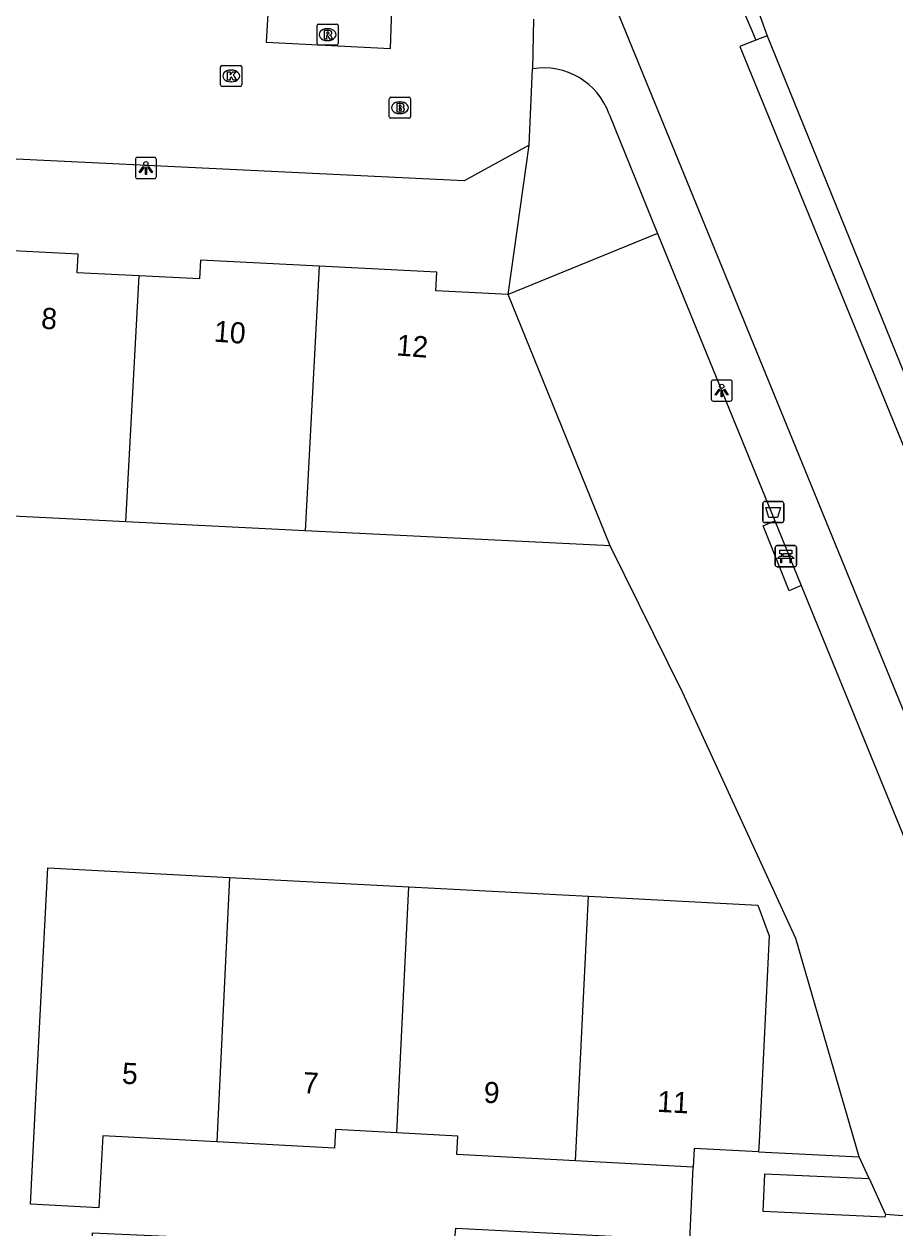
# Model space of a CAD drawing. Extents: x 162990 to 165007, y 383433 to 384336.
# Drawn here: x 164907.5 to 164948.7, y 383800.2 to 383857.1 of the extents above; entities that cross this region are included whole.
import ezdxf

# ---------------------------------------------------------------- set-up
doc = ezdxf.new("R2010")
doc.units = 0
for name, color, linetype in [('IMGEO_Afvalbak', 7, 'Continuous'), ('IMGEO_Bank', 7, 'Continuous'), ('IMGEO_Bouwland', 7, 'Continuous'), ('IMGEO_Brandkraan', 7, 'Continuous'), ('IMGEO_Duiker', 7, 'Continuous'), ('IMGEO_Groenvoorziening', 7, 'Continuous'), ('IMGEO_Kolk', 7, 'Continuous'), ('IMGEO_Lichtpunt', 7, 'Continuous'), ('IMGEO_Pand', 7, 'Continuous'), ('IMGEO_Pand_nummerreeks', 7, 'Continuous'), ('IMGEO_Parkeervlak_open', 7, 'Continuous'), ('IMGEO_Rijbaan_lokaal_open', 7, 'Continuous'), ('IMGEO_Rioolput', 7, 'Continuous'), ('IMGEO_Voetpad_halfverhard', 7, 'Continuous'), ('IMGEO_Voetpad_open', 7, 'Continuous'), ('IMGEO_Waterloop', 7, 'Continuous')]:
    doc.layers.add(name, color=color, linetype=linetype)

msp = doc.modelspace()

# ---------------------------------------------------------------- linework, layer by layer
at = {"layer": 'IMGEO_Afvalbak'}
for p, q in [((164942.443, 383833.638), (164942.443, 383834.438)), ((164942.443, 383834.438), (164942.443, 383833.638)), ((164942.543, 383834.538), (164943.333, 383834.538)), ((164943.333, 383834.538), (164942.543, 383834.538)), ((164943.433, 383834.438), (164943.433, 383833.638)), ((164943.433, 383833.638), (164943.433, 383834.438)), ((164943.333, 383833.538), (164942.543, 383833.538)), ((164942.543, 383833.538), (164943.333, 383833.538))]:
    msp.add_line(p, q, dxfattribs=at)
msp.add_lwpolyline([(164942.586, 383834.252), (164943.29, 383834.252), (164943.141, 383833.782), (164942.735, 383833.782), (164942.586, 383834.252)], dxfattribs=at)
for centre, start, end in [((164942.543, 383834.438), 90, 180), ((164942.543, 383834.438), 90, 180), ((164943.333, 383834.438), 0, 90), ((164943.333, 383834.438), 360, 90), ((164942.543, 383833.638), 180, 270), ((164942.543, 383833.638), 180, 270), ((164943.333, 383833.638), 270, 0), ((164943.333, 383833.638), 270, 0)]:
    msp.add_arc(centre, 0.1, start, end, dxfattribs=at)
at = {"layer": 'IMGEO_Bank'}
for p, q in [((164943.038, 383831.525), (164943.038, 383832.366)), ((164943.038, 383832.366), (164943.038, 383831.525)), ((164943.113, 383832.45), (164943.954, 383832.45)), ((164943.954, 383832.45), (164943.113, 383832.45)), ((164943.347, 383831.956), (164943.347, 383832.062)), ((164943.391, 383832.062), (164943.391, 383831.956)), ((164943.679, 383832.068), (164943.397, 383832.068)), ((164943.685, 383831.956), (164943.685, 383832.062)), ((164943.729, 383832.062), (164943.729, 383831.956)), ((164944.038, 383832.375), (164944.038, 383831.534)), ((164944.038, 383831.534), (164944.038, 383832.375)), ((164943.963, 383831.45), (164943.122, 383831.45)), ((164943.122, 383831.45), (164943.963, 383831.45)), ((164943.735, 383831.848), (164943.342, 383831.848)), ((164943.397, 383831.95), (164943.679, 383831.95))]:
    msp.add_line(p, q, dxfattribs=at)
for points in [[(164943.341, 383832.068), (164943.255, 383832.068), (164943.255, 383832.229), (164943.818, 383832.229), (164943.818, 383832.068), (164943.735, 383832.068)], [(164943.285, 383831.848), (164943.143, 383831.848), (164943.255, 383831.95), (164943.341, 383831.95)], [(164943.335, 383831.841), (164943.335, 383831.634), (164943.292, 383831.634), (164943.292, 383831.841)], [(164943.735, 383831.95), (164943.818, 383831.95), (164943.93, 383831.848), (164943.791, 383831.848)], [(164943.785, 383831.841), (164943.785, 383831.634), (164943.741, 383831.634), (164943.741, 383831.841)]]:
    msp.add_lwpolyline(points, dxfattribs=at)
for centre, radius, start, end in [((164943.116, 383832.372), 0.0779, 92.4484, 184.2845), ((164943.116, 383832.372), 0.0779, 92.4484, 184.2845), ((164943.34, 383832.061), 0.00671, 2.8957, 87.1043), ((164943.397, 383832.061), 0.00671, 92.8957, 177.1043), ((164943.679, 383832.061), 0.00671, 2.8957, 87.1043), ((164943.736, 383832.061), 0.00671, 92.8957, 177.1043), ((164943.96, 383832.372), 0.0779, 2.4484, 94.2845), ((164943.96, 383832.372), 0.0779, 2.4484, 94.2845), ((164943.116, 383831.528), 0.0779, 182.4484, 274.2845), ((164943.116, 383831.528), 0.0779, 182.4484, 274.2845), ((164943.285, 383831.841), 0.00671, 2.8957, 87.1043), ((164943.342, 383831.841), 0.00671, 92.8957, 177.1043), ((164943.34, 383831.957), 0.00671, 272.8957, 357.1043), ((164943.397, 383831.957), 0.00671, 182.8957, 267.1043), ((164943.679, 383831.957), 0.00671, 272.8957, 357.1043), ((164943.736, 383831.957), 0.00671, 182.8957, 267.1043), ((164943.734, 383831.841), 0.00671, 2.8957, 87.1043), ((164943.791, 383831.841), 0.00671, 92.8957, 177.1043), ((164943.96, 383831.528), 0.0779, 272.4484, 4.2845), ((164943.96, 383831.528), 0.0779, 272.4484, 4.2845)]:
    msp.add_arc(centre, radius, start, end, dxfattribs=at)
at = {"layer": 'IMGEO_Bouwland'}
msp.add_lwpolyline([(164941.662, 383859.327), (164942.652, 383856.58)], dxfattribs=at)
at = {"layer": 'IMGEO_Brandkraan'}
for p, q in [((164924.847, 383853.671), (164925.699, 383853.671)), ((164924.772, 383852.745), (164924.772, 383853.597)), ((164925.26, 383853.451), (164925.285, 383853.451)), ((164925.773, 383853.597), (164925.773, 383852.745)), ((164925.699, 383852.671), (164924.847, 383852.671)), ((164925.283, 383852.891), (164925.258, 383852.891))]:
    msp.add_line(p, q, dxfattribs=at)
for points in [[(164924.847, 383853.671), (164925.699, 383853.671)], [(164924.772, 383852.745), (164924.772, 383853.597)], [(164925.12, 383853.371), (164925.12, 383852.971), (164925.333, 383852.971)], [(164925.351, 383853.371), (164925.12, 383853.371)], [(164925.299, 383853.29), (164925.245, 383853.29), (164925.245, 383853.214)], [(164925.245, 383853.214), (164925.298, 383853.214)], [(164925.307, 383853.138), (164925.245, 383853.138), (164925.245, 383853.057)], [(164925.245, 383853.057), (164925.307, 383853.057)], [(164925.773, 383853.597), (164925.773, 383852.745)], [(164925.699, 383852.671), (164924.847, 383852.671)]]:
    msp.add_lwpolyline(points, dxfattribs=at)
for centre, radius, start, end in [((164924.849, 383853.595), 0.0765, 91.552, 178.448), ((164924.849, 383853.595), 0.0765, 91.552, 178.448), ((164925.697, 383853.595), 0.0765, 1.552, 88.448), ((164925.697, 383853.595), 0.0765, 1.552, 88.448), ((164925.3, 383853.252), 0.0379, 267.8285, 90.9355), ((164925.308, 383853.097), 0.0404, 269.8759, 90.5077), ((164925.355, 383853.226), 0.145, 59.4692, 91.5367), ((164925.38, 383853.273), 0.0922, 285.5137, 58.1501), ((164925.385, 383853.081), 0.105, 301.3115, 78.989), ((164924.849, 383852.747), 0.0765, 181.552, 268.448), ((164924.849, 383852.747), 0.0765, 181.552, 268.448), ((164925.339, 383853.222), 0.251, 268.6676, 293.5347), ((164925.697, 383852.747), 0.0765, 271.552, 358.448), ((164925.697, 383852.747), 0.0765, 271.552, 358.448)]:
    msp.add_arc(centre, radius, start, end, dxfattribs=at)
for centre, major_axis, ratio, start_param, end_param in [((164925.259, 383853.171), (-0.387, 0.002), 0.722429, 4.712389, 7.853982), ((164925.284, 383853.171), (-0.39, 0.002), 0.717154, 1.570796, 4.712389)]:
    msp.add_ellipse(centre, major_axis=major_axis, ratio=ratio, start_param=start_param, end_param=end_param, dxfattribs=at)
at = {"layer": 'IMGEO_Duiker'}
msp.add_lwpolyline([(164940.954, 383859.087), (164941.155, 383858.627), (164941.922, 383856.833), (164942.119, 383856.374)], dxfattribs=at)
at = {"layer": 'IMGEO_Groenvoorziening'}
for points in [[(164930.389, 383844.338), (164931.396, 383851.405)], [(164937.469, 383847.224), (164930.389, 383844.338)], [(164947.008, 383803.53), (164944.014, 383813.863), (164938.652, 383825.508), (164935.216, 383832.432)]]:
    msp.add_lwpolyline(points, dxfattribs=at)
at = {"layer": 'IMGEO_Kolk'}
for p, q in [((164916.789, 383854.251), (164916.789, 383855.103)), ((164916.864, 383855.177), (164917.716, 383855.177)), ((164917.277, 383854.957), (164917.302, 383854.957)), ((164917.79, 383855.103), (164917.79, 383854.251)), ((164917.716, 383854.177), (164916.864, 383854.177)), ((164917.3, 383854.397), (164917.275, 383854.397))]:
    msp.add_line(p, q, dxfattribs=at)
for points in [[(164916.789, 383854.251), (164916.789, 383855.103)], [(164916.864, 383855.177), (164917.716, 383855.177)], [(164917.11, 383854.877), (164917.233, 383854.877), (164917.233, 383854.726), (164917.363, 383854.877), (164917.527, 383854.877), (164917.381, 383854.726), (164917.534, 383854.477), (164917.382, 383854.477), (164917.297, 383854.641), (164917.233, 383854.574), (164917.233, 383854.477), (164917.11, 383854.477), (164917.11, 383854.877)], [(164917.79, 383855.103), (164917.79, 383854.251)], [(164917.716, 383854.177), (164916.864, 383854.177)]]:
    msp.add_lwpolyline(points, dxfattribs=at)
for centre, start, end in [((164916.866, 383855.101), 91.552, 178.448), ((164916.866, 383855.101), 91.552, 178.448), ((164917.714, 383855.101), 1.552, 88.448), ((164917.714, 383855.101), 1.552, 88.448), ((164916.866, 383854.253), 181.552, 268.448), ((164916.866, 383854.253), 181.552, 268.448), ((164917.714, 383854.253), 271.552, 358.448), ((164917.714, 383854.253), 271.552, 358.448)]:
    msp.add_arc(centre, 0.0765, start, end, dxfattribs=at)
for centre, major_axis, ratio, start_param, end_param in [((164917.276, 383854.677), (-0.387, 0.002), 0.722429, 4.712389, 7.853982), ((164917.301, 383854.677), (-0.39, 0.002), 0.717154, 1.570796, 4.712389)]:
    msp.add_ellipse(centre, major_axis=major_axis, ratio=ratio, start_param=start_param, end_param=end_param, dxfattribs=at)
at = {"layer": 'IMGEO_Lichtpunt'}
for p, q in [((164913.657, 383850.818), (164912.849, 383850.818)), ((164913.657, 383850.818), (164912.849, 383850.818)), ((164912.755, 383850.723), (164912.755, 383849.916)), ((164912.755, 383850.723), (164912.755, 383849.916)), ((164913.751, 383849.916), (164913.751, 383850.723)), ((164913.751, 383849.916), (164913.751, 383850.723)), ((164912.849, 383849.822), (164913.657, 383849.822)), ((164912.849, 383849.822), (164913.657, 383849.822)), ((164940.003, 383840.192), (164940.003, 383839.385)), ((164940.003, 383840.192), (164940.003, 383839.385)), ((164940.905, 383840.287), (164940.097, 383840.287)), ((164940.905, 383840.287), (164940.097, 383840.287)), ((164940.999, 383839.385), (164940.999, 383840.192)), ((164940.999, 383839.385), (164940.999, 383840.192)), ((164940.097, 383839.291), (164940.905, 383839.291)), ((164940.097, 383839.291), (164940.905, 383839.291))]:
    msp.add_line(p, q, dxfattribs=at)
for points in [[(164913.129, 383850.387), (164913.168, 383850.359), (164912.98, 383850.097), (164912.942, 383850.124), (164913.129, 383850.387)], [(164913.231, 383850.339), (164913.278, 383850.339), (164913.278, 383850.017), (164913.231, 383850.017), (164913.231, 383850.339)], [(164913.341, 383850.359), (164913.379, 383850.386), (164913.566, 383850.124), (164913.527, 383850.096), (164913.341, 383850.359)], [(164940.377, 383839.856), (164940.416, 383839.828), (164940.228, 383839.566), (164940.19, 383839.593), (164940.377, 383839.856)], [(164940.479, 383839.808), (164940.526, 383839.808), (164940.526, 383839.486), (164940.479, 383839.486), (164940.479, 383839.808)], [(164940.589, 383839.828), (164940.627, 383839.855), (164940.814, 383839.593), (164940.775, 383839.565), (164940.589, 383839.828)]]:
    msp.add_lwpolyline(points, dxfattribs=at)
for centre in [(164913.254, 383850.521), (164940.502, 383839.99)]:
    msp.add_circle(centre, 0.0994, dxfattribs=at)
for centre, start, end in [((164912.849, 383850.723), 90, 180), ((164912.849, 383850.723), 90, 180), ((164913.657, 383850.723), 0, 90), ((164913.657, 383850.723), 0, 90), ((164912.849, 383849.916), 180, 270), ((164912.849, 383849.916), 180, 270), ((164913.657, 383849.916), 270, 0), ((164913.657, 383849.916), 270, 360), ((164940.097, 383840.192), 90, 180), ((164940.097, 383840.192), 90, 180), ((164940.905, 383840.192), 0, 90), ((164940.905, 383840.192), 0, 90), ((164940.097, 383839.385), 180, 270), ((164940.097, 383839.385), 180, 270), ((164940.905, 383839.385), 270, 0), ((164940.905, 383839.385), 270, 360)]:
    msp.add_arc(centre, 0.0946, start, end, dxfattribs=at)
at = {"layer": 'IMGEO_Pand'}
for points in [[(164912.927, 383845.219), (164910.004, 383845.366), (164910.048, 383846.242), (164904.499, 383846.522)], [(164921.45, 383845.667), (164915.84, 383845.951), (164915.795, 383845.074), (164912.927, 383845.219)], [(164921.45, 383845.667), (164920.795, 383833.155)], [(164930.389, 383844.338), (164926.969, 383844.51), (164927.014, 383845.386), (164921.45, 383845.667)], [(164912.305, 383833.581), (164912.927, 383845.219)], [(164935.216, 383832.432), (164932.267, 383839.705), (164930.389, 383844.338)], [(164912.305, 383833.581), (164903.807, 383834.007)], [(164920.795, 383833.155), (164912.305, 383833.581)], [(164935.216, 383832.432), (164920.795, 383833.155)], [(164916.614, 383804.229), (164911.21, 383804.514), (164911.031, 383801.113), (164907.787, 383801.283), (164908.048, 383806.277), (164908.619, 383817.198), (164917.211, 383816.749)], [(164917.211, 383816.749), (164916.614, 383804.229)], [(164917.211, 383816.749), (164925.699, 383816.305)], [(164925.133, 383804.659), (164925.699, 383816.305)], [(164925.699, 383816.305), (164934.198, 383815.861)], [(164933.579, 383803.334), (164934.198, 383815.861)], [(164934.198, 383815.861), (164942.218, 383815.442), (164942.753, 383813.987), (164942.51, 383809.098), (164942.493, 383808.76), (164942.267, 383804.237), (164942.244, 383803.766)], [(164925.133, 383804.659), (164922.23, 383804.813), (164922.184, 383803.936), (164916.614, 383804.229)], [(164933.579, 383803.334), (164927.97, 383803.629), (164928.016, 383804.507), (164925.133, 383804.659)], [(164942.244, 383803.766), (164939.201, 383803.927), (164939.155, 383803.04)], [(164939.155, 383803.04), (164933.579, 383803.334)]]:
    msp.add_lwpolyline(points, dxfattribs=at)
at = {"layer": 'IMGEO_Parkeervlak_open'}
msp.add_lwpolyline([(164947.475, 383802.496), (164948.245, 383800.792)], dxfattribs=at)
at = {"layer": 'IMGEO_Rijbaan_lokaal_open'}
for points in [[(164924.887, 383857.851), (164919.058, 383858.135), (164918.945, 383856.281), (164924.828, 383855.981), (164924.887, 383857.851)], [(164931.595, 383857.361), (164931.551, 383855.018)], [(164931.396, 383851.405), (164931.551, 383855.018)], [(164931.396, 383851.405), (164928.31, 383849.72), (164899.281, 383851.115), (164899.255, 383850.194)], [(164942.244, 383803.766), (164947.008, 383803.53)], [(164947.475, 383802.496), (164947.008, 383803.53)], [(164890.619, 383797.144), (164910.571, 383796.248), (164910.723, 383799.931), (164927.824, 383799.163), (164927.921, 383800.157), (164938.992, 383799.589), (164939.155, 383803.04)], [(164948.245, 383800.792), (164948.221, 383800.664), (164942.463, 383800.936), (164942.548, 383802.723), (164947.475, 383802.496)], [(164954.645, 383800.309), (164948.245, 383800.792)]]:
    msp.add_lwpolyline(points, dxfattribs=at)
at = {"layer": 'IMGEO_Rioolput'}
for p, q in [((164921.351, 383856.204), (164921.351, 383857.056)), ((164921.426, 383857.13), (164922.278, 383857.13)), ((164922.352, 383857.056), (164922.352, 383856.204)), ((164921.839, 383856.91), (164921.864, 383856.91)), ((164922.278, 383856.13), (164921.426, 383856.13)), ((164921.862, 383856.35), (164921.837, 383856.35))]:
    msp.add_line(p, q, dxfattribs=at)
for points in [[(164921.351, 383856.204), (164921.351, 383857.056)], [(164921.426, 383857.13), (164922.278, 383857.13)], [(164922.352, 383857.056), (164922.352, 383856.204)], [(164921.94, 383856.828), (164921.688, 383856.83), (164921.688, 383856.43)], [(164921.688, 383856.43), (164921.812, 383856.43), (164921.812, 383856.592), (164921.823, 383856.592)], [(164921.866, 383856.749), (164921.812, 383856.749), (164921.812, 383856.668)], [(164921.812, 383856.668), (164921.864, 383856.668)], [(164921.87, 383856.563), (164921.941, 383856.43), (164922.081, 383856.43), (164922.016, 383856.556)], [(164922.278, 383856.13), (164921.426, 383856.13)]]:
    msp.add_lwpolyline(points, dxfattribs=at)
for centre, radius, start, end in [((164921.428, 383857.054), 0.0765, 91.552, 178.448), ((164921.428, 383857.054), 0.0765, 91.552, 178.448), ((164922.276, 383857.054), 0.0765, 1.552, 88.448), ((164922.276, 383857.054), 0.0765, 1.552, 88.448), ((164921.822, 383856.539), 0.0533, 26.0293, 88.6989), ((164921.848, 383856.857), 0.19, 274.7715, 282.9687), ((164921.872, 383856.653), 0.0964, 77.0061, 93.1865), ((164921.886, 383856.71), 0.0378, 276.6634, 79.6772), ((164921.939, 383856.718), 0.109, 350.3612, 89.416), ((164921.937, 383856.718), 0.112, 277.5842, 350.9817), ((164921.921, 383856.503), 0.108, 29.5134, 73.7905), ((164921.428, 383856.206), 0.0765, 181.552, 268.448), ((164921.428, 383856.206), 0.0765, 181.552, 268.448), ((164922.276, 383856.206), 0.0765, 271.552, 358.448), ((164922.276, 383856.206), 0.0765, 271.552, 358.448)]:
    msp.add_arc(centre, radius, start, end, dxfattribs=at)
for centre, major_axis, ratio, start_param, end_param in [((164921.838, 383856.63), (-0.387, 0.002), 0.722429, 4.712389, 7.853982), ((164921.863, 383856.63), (-0.39, 0.002), 0.717154, 1.570796, 4.712389)]:
    msp.add_ellipse(centre, major_axis=major_axis, ratio=ratio, start_param=start_param, end_param=end_param, dxfattribs=at)
at = {"layer": 'IMGEO_Voetpad_halfverhard'}
for points in [[(164983.977, 383734.342), (164982.869, 383734.521), (164982.057, 383735.058), (164981.517, 383736.455), (164981.324, 383736.961), (164976.349, 383750), (164974.222, 383755.576), (164973.999, 383757.024), (164973.771, 383763.04), (164973.426, 383764.711), (164960.599, 383796.615), (164958.865, 383800.812), (164957.098, 383805.088), (164938.993, 383849.359), (164935.035, 383859.043), (164932.429, 383865.418), (164917.102, 383902.702)], [(164935.172, 383852.873), (164937.469, 383847.224)], [(164937.469, 383847.224), (164943.018, 383833.615)], [(164944.268, 383830.556), (164955.469, 383803.122)]]:
    msp.add_lwpolyline(points, dxfattribs=at)
msp.add_arc((164932.072, 383851.768), 3.291, 19.6166, 99.1003, dxfattribs=at)
at = {"layer": 'IMGEO_Voetpad_open'}
for points in [[(164944.268, 383830.556), (164943.689, 383830.318), (164942.461, 383833.392), (164943.018, 383833.615)], [(164943.018, 383833.615), (164944.268, 383830.556)]]:
    msp.add_lwpolyline(points, dxfattribs=at)
at = {"layer": 'IMGEO_Waterloop'}
for points in [[(164942.652, 383856.58), (164942.119, 383856.374), (164941.351, 383856.077), (164963.197, 383802.75), (164963.776, 383802.974), (164964.323, 383803.185)], [(164942.652, 383856.58), (164964.323, 383803.185)]]:
    msp.add_lwpolyline(points, dxfattribs=at)

# ---------------------------------------------------------------- texts
at = {"layer": 'IMGEO_Pand_nummerreeks'}
for s, rotation, p in [('8', 355.6606, (164908.269, 383842.726)), ('10', 355.6606, (164916.45, 383842.107)), ('12', 355.6606, (164925.084, 383841.451)), ('5', 356.985, (164912.102, 383806.991)), ('7', 356.985, (164920.66, 383806.54)), ('9', 356.985, (164929.219, 383806.089)), ('11', 356.985, (164937.432, 383805.656))]:
    msp.add_text(s, height=1, rotation=rotation, dxfattribs=at).set_placement(p)

doc.saveas('drawing.dxf')
